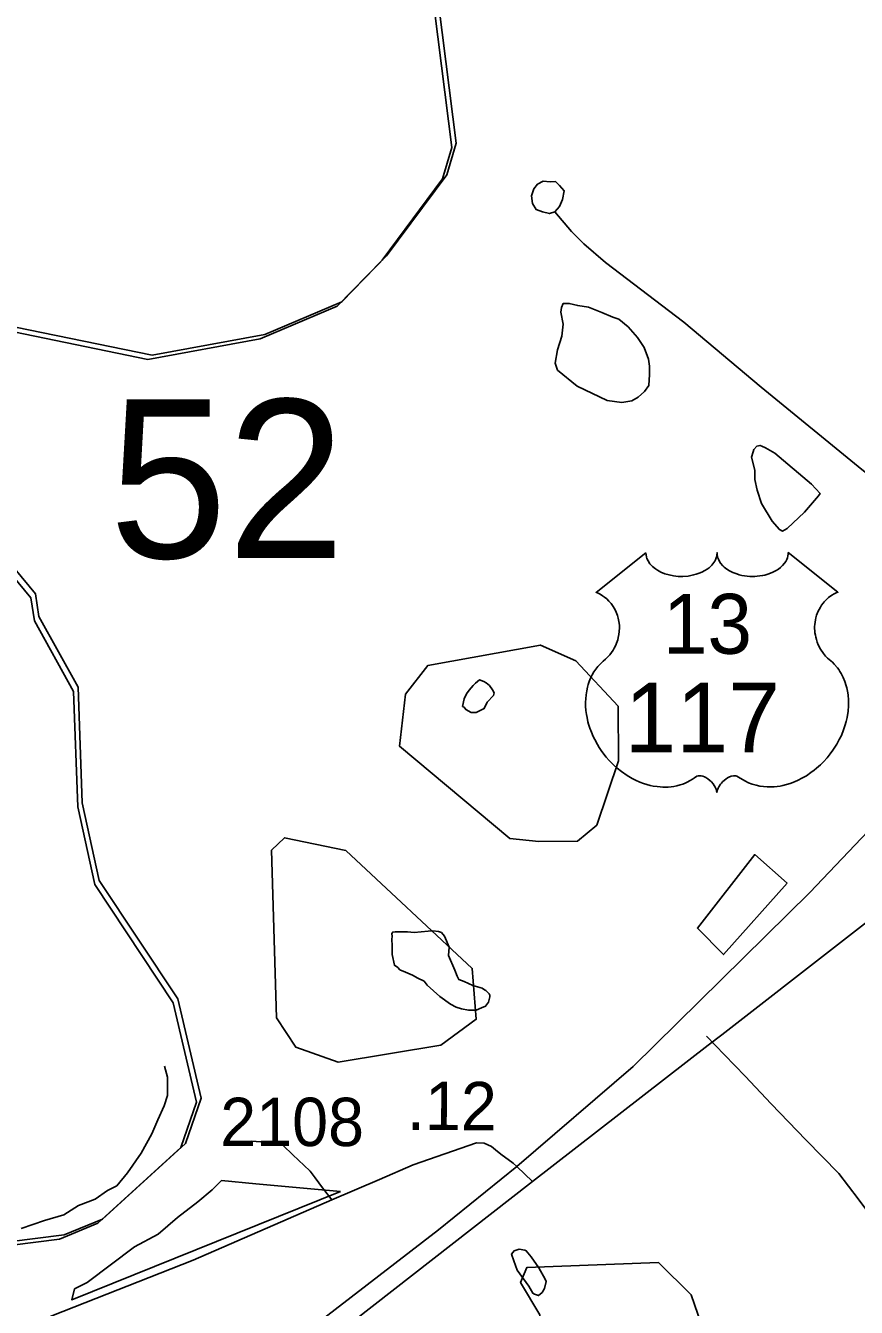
# Model space of a CAD drawing. Extents: x 2206922 to 2357709, y 510027 to 673830.
# Drawn here: x 2290501 to 2292649, y 582649 to 585963 of the extents above; entities that cross this region are included whole.
import ezdxf

# ---------------------------------------------------------------- set-up
doc = ezdxf.new("R2010")
doc.units = 0
for name, color, linetype in [('Exist Boundary Political City Limit New', 7, 'Continuous'), ('Exist Boundary Political Urban Extension UEB', 7, 'Continuous'), ('Exist Hydrographic Creek Single Shore', 7, 'Continuous'), ('Exist Hydrographic Misc Water Feature', 7, 'Continuous'), ('Exist Hydrographic Pond Under 1500 Sq Ft', 7, 'Continuous'), ('Exist Road Non-System Type 51', 7, 'Continuous'), ('Exist Road Primary US Divided Attributed', 7, 'Continuous'), ('Exist Road Primary US Shield CELL', 7, 'Continuous'), ('Exist Road Primary US Shield Number Label', 7, 'Continuous'), ('Exist Road Secondary Mileage Hundredths English Label', 7, 'Continuous'), ('Exist Road Secondary Structure Standard Bridge Number Label', 7, 'Continuous'), ('Exist Road Secondary Type 51 Attributed', 7, 'Continuous'), ('Exist Road Secondary Type 51 Number Label', 7, 'Continuous'), ('Map Preparation Boundary City Limit Buffer Line', 7, 'Continuous')]:
    doc.layers.add(name, color=color, linetype=linetype)

msp = doc.modelspace()

# ---------------------------------------------------------------- linework, layer by layer
at = {"layer": 'Exist Boundary Political City Limit New'}
for points in [[(2292470.2, 583745.9), (2292305.5, 583561.4), (2292238, 583629.7), (2292386.2, 583819.7), (2292470.2, 583745.9)], [(2291315.2, 582948.9), (2290620.8, 582668.4), (2290627.5, 582696.9), (2290660, 582713.1), (2290782.8, 582805.9), (2290844.2, 582838.2), (2290893.5, 582881.1), (2290946.2, 582922.4), (2290983.5, 582952.8), (2291007.8, 582976.8), (2291096, 582968.8), (2291248.2, 582955.1), (2291315.2, 582948.9)]]:
    msp.add_lwpolyline(points, dxfattribs=at)
at = {"layer": 'Exist Boundary Political Urban Extension UEB'}
for points in [[(2290402.4, 585198.6), (2290828.5, 585111.3), (2291119.5, 585164.4), (2291318.6, 585248.9), (2291434.5, 585368), (2291590.5, 585577.9), (2291614.5, 585659.4), (2291533.5, 586300.6)], [(2290109.6, 582774.5), (2290600.5, 582836.6), (2290699.6, 582877.3), (2290914.5, 583073), (2290954.6, 583190.2), (2290894.6, 583447.3), (2290691.6, 583753.1), (2290647.5, 583954), (2290636.6, 584252.7), (2290535.5, 584435.1), (2290526.5, 584494.3), (2290349.5, 584707.8)]]:
    msp.add_lwpolyline(points, dxfattribs=at)
at = {"layer": 'Exist Hydrographic Creek Single Shore'}
for points in [[(2290390.8, 585187.7), (2290816.9, 585100.4), (2291107.8, 585153.5), (2291306.9, 585238), (2291422.8, 585357.1), (2291578.8, 585567), (2291602.8, 585648.5), (2291521.8, 586289.7)], [(2290097.9, 582763.6), (2290588.8, 582825.7), (2290687.9, 582866.4), (2290902.8, 583062.1), (2290943, 583179.3), (2290882.9, 583436.4), (2290679.9, 583742.2), (2290635.8, 583943.1), (2290624.9, 584241.8), (2290523.8, 584424.2), (2290514.8, 584483.4), (2290337.9, 584696.9)]]:
    msp.add_lwpolyline(points, dxfattribs=at)
at = {"layer": 'Exist Hydrographic Misc Water Feature'}
for points in [[(2291876.2, 585124.8), (2291870.4, 585090.8), (2291876.4, 585072.9), (2291926.8, 585031.2), (2292004.7, 584993.9), (2292042.9, 584988.6), (2292068.7, 584992.8), (2292084.9, 585002.9), (2292100.9, 585017.1), (2292112.4, 585032.9), (2292114.4, 585060.9), (2292114.2, 585082.9), (2292111.8, 585101), (2292099.9, 585130.9), (2292083.3, 585156.9), (2292059.1, 585184.5), (2292035.1, 585204.3), (2292019.1, 585209.9), (2291990.8, 585221.9), (2291956.5, 585235.6), (2291928.7, 585239.4), (2291906.7, 585245.1), (2291890.5, 585244.7), (2291886.6, 585234.7), (2291885.2, 585222.8), (2291891.3, 585191.1), (2291887.6, 585160.8), (2291876.2, 585124.8)], [(2292392.9, 584761.9), (2292403.3, 584727.9), (2292431.4, 584682.3), (2292449.9, 584660.4), (2292457.7, 584656.4), (2292469.8, 584662.7), (2292515.1, 584704.9), (2292551.2, 584747.4), (2292555.1, 584753.3), (2292532.7, 584777.3), (2292437.8, 584858.1), (2292413.8, 584871.9), (2292404.2, 584875.7), (2292399.9, 584878.1), (2292391.9, 584876), (2292383.7, 584867.5), (2292381.8, 584861.7), (2292378.1, 584847.7), (2292386.1, 584813.6), (2292386.7, 584789.6), (2292392.9, 584761.9)], [(2291710.5, 584231.6), (2291694.7, 584213.7), (2291686.9, 584197.5), (2291674.8, 584191.2), (2291666.4, 584187.2), (2291652.9, 584187.2), (2291638.9, 584195), (2291634.8, 584200.9), (2291630.9, 584203.1), (2291634.6, 584222.8), (2291640.6, 584235.3), (2291648.1, 584245.1), (2291658.2, 584257.4), (2291664.3, 584263.4), (2291674.2, 584271.6), (2291685.7, 584267.4), (2291692, 584263.6), (2291700.2, 584257.5), (2291708, 584245.8), (2291712.3, 584237.9), (2291710.5, 584231.6)], [(2291524.1, 583620.2), (2291542.3, 583622.3), (2291554.2, 583622.6), (2291568.4, 583620.8), (2291576.2, 583618.8), (2291584.2, 583608.7), (2291596.5, 583580.9), (2291594.6, 583558.9), (2291610.8, 583521.2), (2291617.2, 583505.2), (2291620.9, 583497.3), (2291635.2, 583491.5), (2291657.4, 583481.7), (2291681.2, 583474.1), (2291687.3, 583469.9), (2291691.2, 583468.1), (2291699.6, 583459.9), (2291701.7, 583456), (2291701.7, 583451.9), (2291697.8, 583437.9), (2291690.2, 583428.1), (2291680.1, 583423.9), (2291666, 583418), (2291645.9, 583417.7), (2291627.8, 583421.3), (2291614.1, 583425.4), (2291600, 583433.2), (2291571.9, 583452.8), (2291539.5, 583482.5), (2291531.3, 583492.6), (2291515.1, 583500.3), (2291501.1, 583508.1), (2291482.9, 583516.1), (2291468.9, 583521.8), (2291463.2, 583528), (2291454.8, 583533.7), (2291448.4, 583561.8), (2291448.6, 583583.7), (2291448.2, 583601.6), (2291448.4, 583607.7), (2291448, 583615.9), (2291450.1, 583619.6), (2291456.4, 583619.9), (2291488.4, 583619.9), (2291505.8, 583618.1), (2291524.1, 583620.2)], [(2290860.1, 583272.5), (2290868.1, 583244.5), (2290868.3, 583212.5), (2290868.3, 583196.7), (2290858.9, 583170.5), (2290843.1, 583134.3), (2290827.3, 583098.2), (2290799.8, 583048), (2290764.2, 582997.4), (2290736.9, 582963.4), (2290713.1, 582951.2), (2290680.9, 582928.8), (2290637.4, 582912.3), (2290599.7, 582888), (2290549.7, 582873.6), (2290489.8, 582853)], [(2291772, 582745.1), (2291802.5, 582703.6), (2291812.6, 582685.4), (2291816.5, 582683.6), (2291826.9, 582679.6), (2291836.4, 582687.9), (2291842.7, 582697.9), (2291846.6, 582716), (2291844.2, 582722), (2291828.4, 582751.6), (2291807.9, 582779.4), (2291795.6, 582795.4), (2291791.7, 582797.2), (2291777.5, 582799.3), (2291763.8, 582795), (2291757.6, 582786.9), (2291763.6, 582769), (2291772, 582745.1)]]:
    msp.add_lwpolyline(points, dxfattribs=at)
at = {"layer": 'Exist Hydrographic Pond Under 1500 Sq Ft'}
for points in [[(2291828, 583853.4), (2291927.8, 583854.6), (2291977.9, 583896.3), (2292033.8, 584062.4), (2292032.8, 584203.5), (2291923.9, 584320.5), (2291831.9, 584361.6), (2291540.9, 584308.5), (2291482.9, 584234.3), (2291467.9, 584100.1), (2291752.9, 583861.5), (2291828, 583853.4)], [(2291308.8, 583283.5), (2291199.9, 583321.7), (2291149.9, 583398.2), (2291136.9, 583831.3), (2291170, 583863.5), (2291328.9, 583830.7), (2291655.9, 583525.6), (2291666, 583394.2), (2291574.9, 583327.2), (2291308.8, 583283.5)], [(2292102.9, 582099.9), (2292186, 582114.6), (2292300.8, 582325.4), (2292299, 582456.6), (2292221.9, 582681.2), (2292137.8, 582764.9), (2291796.8, 582752.1), (2291780.8, 582713.1), (2291830.8, 582630.1), (2291840.9, 582452.8), (2291966.8, 582322.3), (2292010.9, 582154.2), (2292102.9, 582099.9)]]:
    msp.add_lwpolyline(points, dxfattribs=at)
at = {"layer": 'Exist Road Non-System Type 51'}
for p, q in [((2292261.1, 583350.5), (2292308.3, 583301.9)), ((2291236.9, 583001.1), (2291249.9, 582983.8)), ((2291249.9, 582983.8), (2291269, 582958.4)), ((2291269, 582958.4), (2291274.7, 582950.8)), ((2291274.7, 582950.8), (2291292.7, 582926.8))]:
    msp.add_line(p, q, dxfattribs=at)
for points in [[(2291869.6, 585482), (2291855.4, 585477.2), (2291837.6, 585481.7), (2291821.5, 585487.6), (2291811.5, 585503.4), (2291809.3, 585523.4), (2291815, 585541.5), (2291824.9, 585553.5), (2291838.8, 585561.6), (2291857, 585559.8), (2291871, 585560), (2291881, 585550), (2291893.1, 585536.1), (2291889.3, 585514.2), (2291881.5, 585496), (2291869.6, 585482)], [(2291869.6, 585482), (2291912.2, 585431), (2291944.4, 585398.8), (2292000.4, 585350.8), (2292202.7, 585196.3), (2292402.4, 585028.5), (2292663.3, 584815.4), (2292849.7, 584666.2), (2292964.2, 584570.3), (2293087.5, 584461.1), (2293168.4, 584392.6), (2293216.4, 584353.2)], [(2292308.3, 583301.9), (2292361.5, 583247.3), (2292429.1, 583175.4), (2292518.5, 583082.3), (2292603.3, 582995.1), (2292654, 582929.7), (2292686.3, 582886), (2292712.7, 582838.3), (2292727.1, 582798.4), (2292729.8, 582732.4), (2292732.7, 582640.6), (2292732.5, 582629.8)], [(2291085.4, 583078.7), (2291109.4, 583077), (2291141.5, 583073.4), (2291167.4, 583067.7), (2291191.7, 583043.8), (2291236, 583002.3), (2291236.9, 583001.1)], [(2291292.7, 582926.8), (2291416.1, 582979.9), (2291503.1, 583017.5)], [(2289991.9, 582212.6), (2290103.3, 582310.1), (2290214.3, 582401), (2290292.6, 582460.6), (2290382, 582525.7), (2290428.7, 582553), (2290568.9, 582627.3), (2290934.5, 582771.5), (2291292.7, 582926.8)]]:
    msp.add_lwpolyline(points, dxfattribs=at)
at = {"layer": 'Exist Road Primary US Divided Attributed'}
for points in [[(2293163.5, 584389.7), (2292528.8, 583721.5), (2292072.1, 583271.5), (2291770.7, 583013.2)], [(2291811.5, 582974.5), (2292266.1, 583327.2), (2292301.5, 583354.2), (2292922.8, 583837.7)], [(2291770.7, 583013.2), (2291568.4, 582849.7), (2291004.4, 582414.1)], [(2291041.5, 582373.6), (2291811.5, 582974.5)]]:
    msp.add_lwpolyline(points, dxfattribs=at)
at = {"layer": 'Exist Road Primary US Shield CELL'}
msp.add_lwpolyline([(2292104.8, 584600.4), (2292105.1, 584595.1), (2292106.4, 584588.8), (2292107.4, 584585.5), (2292110.3, 584579.3), (2292115.2, 584571.9), (2292122, 584564.7), (2292129.7, 584558.4), (2292134.8, 584555.1), (2292143.6, 584550.3), (2292153.5, 584546.2), (2292164.6, 584543), (2292175.9, 584540.7), (2292188.3, 584539.3), (2292200.6, 584539.1), (2292213.8, 584540.1), (2292228.3, 584542.9), (2292235.1, 584544.6), (2292242.6, 584547.2), (2292249.6, 584550.1), (2292257.3, 584554.2), (2292263.4, 584558.2), (2292268.3, 584561.7), (2292275.1, 584568.2), (2292280.5, 584575), (2292282.8, 584578.8), (2292284.8, 584582.4), (2292287.5, 584590.2), (2292288.2, 584593.6), (2292288.8, 584600.7), (2292289.2, 584594.7), (2292289.8, 584591), (2292290.8, 584587.4), (2292292.3, 584583.5), (2292295.1, 584578), (2292298.1, 584573.4), (2292303.8, 584566.7), (2292307.4, 584563.3), (2292310.7, 584560.7), (2292319.4, 584554.7), (2292329.6, 584549.5), (2292334.6, 584547.3), (2292339.8, 584545.5), (2292346.3, 584543.5), (2292353.1, 584541.9), (2292359.8, 584540.8), (2292366.6, 584539.8), (2292373.6, 584539.3), (2292379.3, 584539.1), (2292386.3, 584539.2), (2292392.7, 584539.6), (2292399.3, 584540.3), (2292406.6, 584541.5), (2292412.5, 584542.8), (2292420.2, 584544.9), (2292427.2, 584547.4), (2292433.4, 584550), (2292441.3, 584554.2), (2292447.8, 584558.2), (2292452.5, 584562), (2292458.1, 584567.2), (2292463.4, 584573.4), (2292466.6, 584577.9), (2292468.8, 584582.5), (2292470.8, 584587.4), (2292472.1, 584592.5), (2292472.7, 584597), (2292472.8, 584600.8), (2292601.4, 584498.4), (2292598.4, 584497.2), (2292591.4, 584493.8), (2292585.8, 584490.5), (2292577, 584484.3), (2292573.2, 584480.9), (2292569.4, 584477.3), (2292565.9, 584473.5), (2292562.8, 584470), (2292559.1, 584464.8), (2292555.8, 584459.6), (2292552.5, 584453.9), (2292550.1, 584449), (2292546.2, 584438.6), (2292544.3, 584432.1), (2292543, 584426.6), (2292541.5, 584415.1), (2292541.1, 584409.6), (2292541.1, 584404.2), (2292541.4, 584398.5), (2292542, 584393.1), (2292543, 584387.4), (2292543.9, 584382.3), (2292545.5, 584376.2), (2292547.7, 584369), (2292550.6, 584362.1), (2292556.4, 584351), (2292564, 584339.6), (2292569.4, 584333.2), (2292574.7, 584327.7), (2292582.6, 584321), (2292586.9, 584317.2), (2292591.9, 584312.3), (2292599.9, 584302.9), (2292603.2, 584298.5), (2292606.5, 584293.6), (2292609.5, 584288.5), (2292612.6, 584283), (2292615, 584278.2), (2292619.5, 584267.2), (2292622.8, 584256.5), (2292624.3, 584250.9), (2292626.7, 584238.3), (2292627.6, 584232), (2292628.6, 584219.7), (2292628.7, 584204.8), (2292627.5, 584190.7), (2292624.9, 584174.2), (2292622.7, 584164.3), (2292619.3, 584152.9), (2292616, 584142.9), (2292610.1, 584128.2), (2292604.9, 584117.6), (2292598.2, 584105.1), (2292593.5, 584097.6), (2292588.1, 584089.6), (2292581.4, 584080.3), (2292573.5, 584070.4), (2292564, 584060), (2292556.3, 584052.3), (2292546.3, 584043.4), (2292540.2, 584038.3), (2292531.6, 584031.8), (2292519.7, 584023.9), (2292508, 584017.1), (2292498.1, 584012.1), (2292489.3, 584008.3), (2292477.9, 584003.9), (2292458.9, 583998.7), (2292452, 583997.2), (2292443.8, 583996), (2292436.1, 583995.3), (2292428.7, 583994.8), (2292418.6, 583994.8), (2292408.7, 583995.6), (2292399.3, 583996.9), (2292389.5, 583999), (2292379.2, 584002), (2292369.9, 584005.7), (2292360.5, 584010.3), (2292344.6, 584020.3), (2292340, 584022.8), (2292337.4, 584023.5), (2292331.3, 584023.8), (2292325.5, 584022.5), (2292319.6, 584020.2), (2292316, 584018.3), (2292311.2, 584015.2), (2292307.6, 584012.3), (2292303.2, 584008.1), (2292300.2, 584004.6), (2292297.8, 584001.9), (2292293.4, 583994.8), (2292291.8, 583991.5), (2292290.1, 583987.1), (2292288.6, 583980.8), (2292286.6, 583988.8), (2292284.2, 583994.1), (2292281.5, 583998.7), (2292278.7, 584002.7), (2292274.2, 584007.9), (2292270.2, 584011.7), (2292265.3, 584015.7), (2292260.1, 584018.8), (2292256, 584020.9), (2292252.2, 584022.4), (2292247.6, 584023.5), (2292243.8, 584023.8), (2292240.7, 584023.8), (2292236.4, 584022.8), (2292230.6, 584018.6), (2292225, 584014.8), (2292219, 584011.1), (2292211.9, 584007.3), (2292206.7, 584004.8), (2292200.4, 584002.4), (2292193.1, 584000), (2292185.2, 583997.9), (2292177.1, 583996.3), (2292170, 583995.2), (2292162.3, 583994.5), (2292155.4, 583994.3), (2292148.2, 583994.3), (2292141.4, 583994.9), (2292133.6, 583995.6), (2292123.9, 583997), (2292115.8, 583998.8), (2292107.3, 584001.1), (2292098.6, 584003.8), (2292089.3, 584007.4), (2292077.6, 584012.5), (2292069.4, 584016.7), (2292056.6, 584024.1), (2292041.6, 584034.5), (2292030.2, 584043.7), (2292021.9, 584051.2), (2292009.7, 584063.6), (2292002.5, 584071.8), (2291991.2, 584086.4), (2291984, 584096.9), (2291979.3, 584104.7), (2291972.5, 584117.1), (2291968.7, 584125), (2291963.9, 584136.4), (2291960, 584146.8), (2291956.8, 584156.7), (2291955.1, 584163), (2291952.7, 584174), (2291951.2, 584181.8), (2291949.8, 584192.5), (2291949, 584203.8), (2291948.8, 584214.3), (2291949.1, 584222.9), (2291950.1, 584233), (2291951.8, 584243.7), (2291953.8, 584252.9), (2291955.7, 584259.5), (2291958.4, 584267.6), (2291962, 584276.5), (2291966.3, 584285), (2291970.4, 584292.1), (2291975.5, 584299.7), (2291980.5, 584306.1), (2291987, 584313.3), (2291993.9, 584319.8), (2292000.1, 584324.9), (2292007.6, 584332.2), (2292011.5, 584336.6), (2292016.1, 584342.7), (2292019.8, 584348.4), (2292022.8, 584353.5), (2292026.7, 584361.1), (2292029.1, 584366.7), (2292032, 584375.3), (2292033.5, 584381.4), (2292035, 584389.3), (2292036, 584396.6), (2292036.4, 584405.8), (2292036.2, 584413.4), (2292035.2, 584422.3), (2292033.5, 584430.8), (2292031.5, 584438.3), (2292028.3, 584446.8), (2292025.4, 584453), (2292020.5, 584461.4), (2292015, 584469.3), (2292009.3, 584475.6), (2292003.6, 584481.3), (2291998.2, 584485.6), (2291993, 584489.3), (2291986.4, 584493.3), (2291980.1, 584496.4), (2291976.2, 584498)], close=True, dxfattribs=at)
at = {"layer": 'Exist Road Secondary Type 51 Attributed'}
for points in [[(2291770.7, 583013.2), (2291761.6, 583021.8), (2291729.5, 583045.5), (2291716.3, 583056.4), (2291705.9, 583065), (2291686.4, 583073.4), (2291666.8, 583074.8), (2291503.1, 583017.5)], [(2291811.5, 582974.5), (2291770.7, 583013.2)]]:
    msp.add_lwpolyline(points, dxfattribs=at)
at = {"layer": 'Map Preparation Boundary City Limit Buffer Line'}
for points in [[(2292470.2, 583745.9), (2292305.5, 583561.4), (2292238, 583629.7), (2292386.2, 583819.7), (2292470.2, 583745.9)], [(2291315.2, 582948.9), (2290620.8, 582668.4), (2290627.5, 582696.9), (2290660, 582713.1), (2290782.8, 582805.9), (2290844.2, 582838.2), (2290893.5, 582881.1), (2290946.2, 582922.4), (2290983.5, 582952.8), (2291007.8, 582976.8), (2291096, 582968.8), (2291248.2, 582955.1), (2291315.2, 582948.9)]]:
    msp.add_lwpolyline(points, dxfattribs=at)

# ---------------------------------------------------------------- texts
at = {"layer": 'Exist Road Primary US Shield Number Label'}
for s, height, p in [('13', 155, (2292148.6, 584339.1)), ('117', 180, (2292049.6, 584084.2))]:
    msp.add_text(s, height=height, dxfattribs=at).set_placement(p)
at = {"layer": 'Exist Road Secondary Mileage Hundredths English Label'}
msp.add_text('.12', height=125, rotation=359.6842, dxfattribs=at).set_placement((2291486.7, 583108.1))
at = {"layer": 'Exist Road Secondary Structure Standard Bridge Number Label'}
msp.add_text('52', height=410.1, dxfattribs=at).set_placement((2290717.2, 584586.7))
at = {"layer": 'Exist Road Secondary Type 51 Number Label'}
msp.add_text('2108', height=125, dxfattribs=at).set_placement((2291004.2, 583066.2))

doc.saveas('drawing.dxf')
